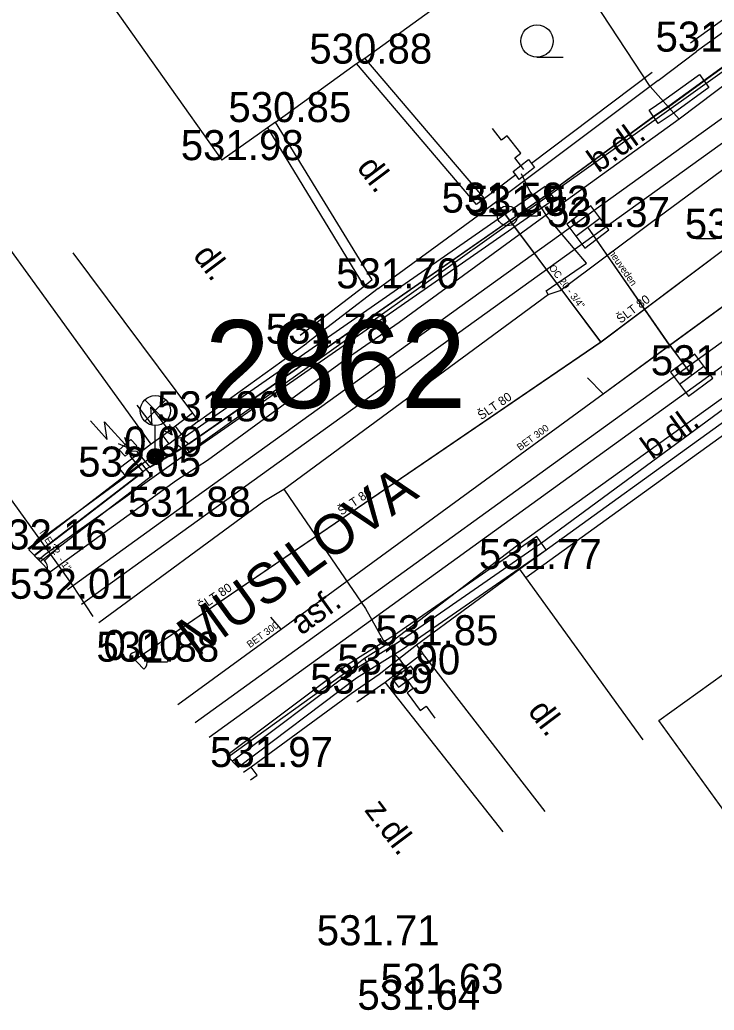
# Model space of a CAD drawing. Extents: x -668867 to -667827, y -1131943 to -1131019.
# Drawn here: x -668761.6 to -668744.27, y -1131425.65 to -1131400.93 of the extents above; entities that cross this region are included whole.
import ezdxf

# ---------------------------------------------------------------- set-up
doc = ezdxf.new("R2010")
doc.units = 0
for name, color, linetype in [('G_Bod_tecka', 7, 'Continuous'), ('G_Bod_vyska', 7, 'Continuous'), ('G_Budovy_Objekty', 7, 'Continuous'), ('G_Budovy_vstupy', 7, 'Continuous'), ('G_Cesty_Schody', 7, 'Continuous'), ('G_Objekty_technicke', 7, 'Continuous'), ('G_Plochy_zpevnene', 7, 'Continuous'), ('G_Ploty', 7, 'Continuous'), ('G_Ploty_vstupy', 7, 'Continuous'), ('G_Popisy_Nazvy', 7, 'Continuous'), ('G_Popisy_povrchu', 7, 'Continuous'), ('G_Site-kanalizace', 7, 'Continuous'), ('G_Site-plynovod', 7, 'Continuous'), ('G_Site-Rozvadece', 7, 'Continuous'), ('G_Site-vodovod', 7, 'Continuous'), ('G_Z_CHRANICKA-TEPLOVOD_kotovane', 7, 'Continuous'), ('G_Z_ELsilove_podz_kotovane', 7, 'Continuous'), ('G_Z_KANAL_podz_kotovane', 7, 'Continuous'), ('G_Z_PLYNY_podz_geodeticky', 7, 'Continuous'), ('G_Z_SPOJE_podz_geodeticky', 7, 'Continuous'), ('G_Z_SPOJE_podz_kotovane', 7, 'Continuous'), ('G_Z_SPOJE_podz_priblizne', 7, 'Continuous'), ('G_Z_VODA_podz_kotovane', 7, 'Continuous'), ('G_Zelen-Znacky', 7, 'Continuous'), ('Vrstva 1', 7, 'Continuous'), ('Vrstva 10', 7, 'Continuous'), ('Vrstva 13', 7, 'Continuous'), ('Vrstva 17', 7, 'Continuous'), ('Vrstva 26', 7, 'Continuous'), ('Vrstva 3', 7, 'Continuous'), ('Vrstva 4', 7, 'Continuous'), ('Vrstva 6', 7, 'Continuous')]:
    doc.layers.add(name, color=color, linetype=linetype)

msp = doc.modelspace()

# ---------------------------------------------------------------- linework, layer by layer
at = {"layer": 'G_Bod_tecka'}
for p, q in [((-668744.71, -1131401.72), (-668744.71, -1131401.72)), ((-668753.2, -1131402.02), (-668753.2, -1131402.02)), ((-668755.22, -1131403.48), (-668755.22, -1131403.48)), ((-668756.56, -1131404.43), (-668756.56, -1131404.43)), ((-668750.06, -1131405.74), (-668750.06, -1131405.74)), ((-668749.43, -1131405.82), (-668749.43, -1131405.82)), ((-668747.42, -1131406.1), (-668747.42, -1131406.1)), ((-668752.66, -1131407.63), (-668752.66, -1131407.63)), ((-668754.44, -1131409.01), (-668754.44, -1131409.01)), ((-668744.83, -1131409.8), (-668744.83, -1131409.8)), ((-668757.14, -1131410.95), (-668757.14, -1131410.95)), ((-668758.22, -1131411.83), (-668758.22, -1131411.83)), ((-668758.96, -1131412.33), (-668758.96, -1131412.33)), ((-668757.89, -1131413.33), (-668757.89, -1131413.33)), ((-668749.12, -1131414.64), (-668749.12, -1131414.64)), ((-668751.7, -1131416.54), (-668751.7, -1131416.54)), ((-668758.67, -1131416.95), (-668758.67, -1131416.95)), ((-668752.63, -1131417.27), (-668752.63, -1131417.27)), ((-668753.33, -1131417.75), (-668753.33, -1131417.75)), ((-668755.83, -1131419.58), (-668755.83, -1131419.58))]:
    msp.add_line(p, q, dxfattribs=at)
at = {"layer": 'G_Budovy_Objekty'}
for p, q in [((-668752.99, -1131401.88), (-668748.48, -1131398.62)), ((-668759.45, -1131400.35), (-668756.56, -1131404.43)), ((-668753.2, -1131402.02), (-668752.99, -1131401.88)), ((-668755.42, -1131403.62), (-668756.56, -1131404.43)), ((-668755.22, -1131403.48), (-668755.42, -1131403.62)), ((-668745.65, -1131418.42), (-668737.61, -1131412.62)), ((-668742.72, -1131422.48), (-668745.65, -1131418.42))]:
    msp.add_line(p, q, dxfattribs=at)
at = {"layer": 'G_Budovy_vstupy'}
msp.add_line((-668755.22, -1131403.48), (-668753.2, -1131402.02), dxfattribs=at)
at = {"layer": 'G_Cesty_Schody'}
for p, q in [((-668715.28, -1131383.29), (-668757.59, -1131413.74)), ((-668757.224, -1131418.469), (-668740.12, -1131406.11)), ((-668757.59, -1131413.74), (-668760.062, -1131415.52))]:
    msp.add_line(p, q, dxfattribs=at)
at = {"layer": 'G_Objekty_technicke'}
for p, q in [((-668758.485, -1131410.415), (-668757.955, -1131410.945)), ((-668758.485, -1131410.945), (-668757.955, -1131410.415)), ((-668758.22, -1131411.83), (-668758.22, -1131411.055))]:
    msp.add_line(p, q, dxfattribs=at)
for centre, radius in [((-668758.22, -1131410.68), 0.375), ((-668758.22, -1131411.83), 0.2), ((-668758.22, -1131411.83), 0.18), ((-668758.22, -1131411.83), 0.16), ((-668758.22, -1131411.83), 0.14), ((-668758.22, -1131411.83), 0.12), ((-668758.22, -1131411.83), 0.1), ((-668758.22, -1131411.83), 0.08), ((-668758.22, -1131411.83), 0.06), ((-668758.22, -1131411.83), 0.04), ((-668758.22, -1131411.83), 0.02)]:
    msp.add_circle(centre, radius, dxfattribs=at)
at = {"layer": 'G_Plochy_zpevnene'}
for p, q in [((-668715.57, -1131382.88), (-668757.89, -1131413.33)), ((-668750, -1131405.39), (-668752.99, -1131401.88)), ((-668750.2, -1131405.54), (-668753.2, -1131402.02)), ((-668755.42, -1131403.62), (-668753.01, -1131407.58)), ((-668752.81, -1131407.42), (-668755.22, -1131403.48)), ((-668760.28, -1131406.74), (-668757.29, -1131410.75)), ((-668757.89, -1131413.33), (-668760.415, -1131415.153)), ((-668746.04, -1131418.9), (-668748.97, -1131414.85)), ((-668748.49, -1131420.69), (-668751.55, -1131416.74))]:
    msp.add_line(p, q, dxfattribs=at)
msp.add_lwpolyline([(-668756.873, -1131418.834), (-668739.83, -1131406.51)], dxfattribs=at)
at = {"layer": 'G_Ploty'}
for p, q in [((-668742.28, -1131399.65), (-668744.86, -1131401.51)), ((-668742.13, -1131399.86), (-668744.71, -1131401.72)), ((-668745.82, -1131402.24), (-668748.83, -1131404.51)), ((-668745.67, -1131402.44), (-668750.06, -1131405.74)), ((-668749.22, -1131404.8), (-668750, -1131405.39)), ((-668750, -1131405.39), (-668750.2, -1131405.54)), ((-668738.93, -1131407.28), (-668749.12, -1131414.64)), ((-668753.01, -1131407.58), (-668754.6, -1131408.81)), ((-668752.81, -1131407.42), (-668753.01, -1131407.58)), ((-668748.97, -1131414.85), (-668738.78, -1131407.48)), ((-668752.66, -1131407.63), (-668754.44, -1131409)), ((-668757.29, -1131410.75), (-668757.72, -1131411.07)), ((-668757.29, -1131410.75), (-668757.14, -1131410.95)), ((-668757.14, -1131410.95), (-668757.57, -1131411.27)), ((-668758.32, -1131411.52), (-668759.12, -1131412.13)), ((-668757.88, -1131411.51), (-668758.96, -1131412.33)), ((-668758.03, -1131411.31), (-668758.32, -1131411.52)), ((-668759.12, -1131412.13), (-668758.96, -1131412.33)), ((-668748.97, -1131414.85), (-668749.12, -1131414.64)), ((-668751.7, -1131416.54), (-668752.63, -1131417.27)), ((-668752.48, -1131417.46), (-668751.55, -1131416.74)), ((-668751.7, -1131416.54), (-668751.55, -1131416.74)), ((-668752.63, -1131417.27), (-668753.33, -1131417.75)), ((-668753.19, -1131417.95), (-668752.48, -1131417.46)), ((-668749.54, -1131421.2), (-668752.48, -1131417.46)), ((-668755.83, -1131419.58), (-668756.02, -1131419.72)), ((-668755.68, -1131419.78), (-668755.83, -1131419.58)), ((-668755.844, -1131419.903), (-668755.68, -1131419.78))]:
    msp.add_line(p, q, dxfattribs=at)
msp.add_lwpolyline([(-668758.32, -1131411.52), (-668771.53, -1131393.27), (-668772.95, -1131391.33)], dxfattribs=at)
at = {"layer": 'G_Ploty_vstupy'}
for p, q in [((-668745.67, -1131402.44), (-668744.71, -1131401.72)), ((-668752.66, -1131407.63), (-668750.06, -1131405.74)), ((-668757.14, -1131410.95), (-668754.44, -1131409)), ((-668761.405, -1131414.124), (-668758.96, -1131412.33)), ((-668749.12, -1131414.64), (-668751.7, -1131416.54)), ((-668753.33, -1131417.75), (-668755.83, -1131419.58))]:
    msp.add_line(p, q, dxfattribs=at)
at = {"layer": 'G_Site-kanalizace'}
for p, q in [((-668747.72, -1131406.325), (-668747.121, -1131405.874)), ((-668745.131, -1131410.024), (-668744.53, -1131409.575))]:
    msp.add_line(p, q, dxfattribs=at)
for points in [[(-668747.495, -1131406.624), (-668746.896, -1131406.173), (-668747.347, -1131405.574), (-668747.946, -1131406.025)], [(-668744.907, -1131410.324), (-668744.306, -1131409.875), (-668744.755, -1131409.274), (-668745.356, -1131409.723)]]:
    msp.add_lwpolyline(points, close=True, dxfattribs=at)
at = {"layer": 'G_Site-plynovod'}
for p, q in [((-668760.983, -1131414.432), (-668760.629, -1131414.079)), ((-668761.178, -1131414.36), (-668760.911, -1131414.637))]:
    msp.add_line(p, q, dxfattribs=at)
msp.add_arc((-668761.16, -1131414.61), 0.25, 353.6072, 94.1904, dxfattribs=at)
at = {"layer": 'G_Site-Rozvadece'}
for p, q in [((-668758.68, -1131410.544), (-668758.302, -1131411.043)), ((-668758.302, -1131411.043), (-668758.329, -1131410.593)), ((-668758.329, -1131410.593), (-668757.8, -1131411.29)), ((-668759.838, -1131410.939), (-668759.42, -1131411.405)), ((-668759.42, -1131411.405), (-668759.485, -1131410.959)), ((-668759.485, -1131410.959), (-668758.9, -1131411.61)), ((-668757.8, -1131411.29), (-668757.861, -1131411.028)), ((-668758.036, -1131411.161), (-668757.8, -1131411.29)), ((-668759.146, -1131411.501), (-668758.9, -1131411.61)), ((-668758.9, -1131411.61), (-668758.982, -1131411.354))]:
    msp.add_line(p, q, dxfattribs=at)
for points in [[(-668749.02, -1131404.66), (-668749.244, -1131404.368), (-668749.099, -1131404.257), (-668749.435, -1131403.819), (-668749.581, -1131403.93), (-668749.806, -1131403.639)], [(-668748.9, -1131404.41), (-668748.83, -1131404.51), (-668748.75, -1131404.61), (-668749.14, -1131404.91), (-668749.22, -1131404.8), (-668749.29, -1131404.71), (-668748.9, -1131404.41)], [(-668751.84, -1131417.06), (-668752.3, -1131417.39), (-668752.15, -1131417.59), (-668751.7, -1131417.26), (-668751.84, -1131417.06)], [(-668752, -1131417.32), (-668751.784, -1131417.618), (-668751.931, -1131417.726), (-668751.605, -1131418.171), (-668751.457, -1131418.064), (-668751.239, -1131418.36)]]:
    msp.add_lwpolyline(points, dxfattribs=at)
for points in [[(-668758.03, -1131411.31), (-668757.88, -1131411.51), (-668757.57, -1131411.27), (-668757.72, -1131411.07)], [(-668758.68, -1131411.56), (-668758.83, -1131411.4), (-668759.12, -1131411.66), (-668758.97, -1131411.82)]]:
    msp.add_lwpolyline(points, close=True, dxfattribs=at)
at = {"layer": 'G_Site-vodovod'}
for p, q in [((-668749.68, -1131405.82), (-668750.18, -1131405.82)), ((-668749.18, -1131405.82), (-668748.68, -1131405.82)), ((-668744.23, -1131406.39), (-668744.73, -1131406.39)), ((-668758.851, -1131416.778), (-668758.505, -1131417.138)), ((-668758.42, -1131416.95), (-668757.92, -1131416.95))]:
    msp.add_line(p, q, dxfattribs=at)
msp.add_circle((-668749.43, -1131405.82), 0.25, dxfattribs=at)
msp.add_arc((-668758.67, -1131416.95), 0.25, 311.3415, 136.4561, dxfattribs=at)
at = {"layer": 'G_Z_CHRANICKA-TEPLOVOD_kotovane'}
for p, q in [((-668761.375, -1131414.156), (-668761.096, -1131414.446)), ((-668756.434, -1131419.29), (-668756.155, -1131419.58))]:
    msp.add_line(p, q, dxfattribs=at)
for points in [[(-668745.892, -1131403.184), (-668745.525, -1131402.936), (-668744.638, -1131402.288), (-668744.402, -1131402.612), (-668745.295, -1131403.264), (-668745.668, -1131403.516)], [(-668757.584, -1131411.406), (-668748.484, -1131405.076), (-668748.256, -1131405.404), (-668757.356, -1131411.734)]]:
    msp.add_lwpolyline(points, close=True, dxfattribs=at)
for points in [[(-668761.096, -1131414.446), (-668758.318, -1131412.309), (-668758.562, -1131411.991), (-668761.375, -1131414.156)], [(-668756.155, -1131419.58), (-668753.197, -1131417.355), (-668752.05, -1131416.637), (-668748.466, -1131414.155), (-668748.694, -1131413.826), (-668752.278, -1131416.308), (-668753.423, -1131417.025), (-668756.434, -1131419.29)]]:
    msp.add_lwpolyline(points, dxfattribs=at)
at = {"layer": 'G_Z_ELsilove_podz_kotovane'}
for points in [[(-668761.242, -1131414.294), (-668758.43, -1131412.13), (-668758.21, -1131412), (-668758.21, -1131411.81), (-668758.19, -1131411.82), (-668758, -1131411.87), (-668757.46, -1131411.55), (-668748.36, -1131405.23), (-668745.77, -1131403.32), (-668745.4, -1131403.07), (-668741.67, -1131400.37), (-668741.88, -1131399.87), (-668741.89, -1131399.85), (-668741.49, -1131400.23), (-668733.81, -1131394.78), (-668733.29, -1131394.3), (-668731.24, -1131392.77), (-668725.68, -1131388.86), (-668725.4, -1131388.62), (-668725.61, -1131388.18), (-668725.61, -1131388.17), (-668725.24, -1131388.44), (-668724.41, -1131387.87), (-668723.31, -1131387.13)], [(-668761.235, -1131414.301), (-668758.52, -1131412.211), (-668758.84, -1131411.823), (-668758.819, -1131411.69), (-668758.686, -1131411.695), (-668758.353, -1131412.098), (-668757.561, -1131411.625), (-668757.704, -1131411.512), (-668757.71, -1131411.38), (-668757.58, -1131411.356), (-668757.384, -1131411.51), (-668748.37, -1131405.24), (-668745.78, -1131403.35), (-668745.41, -1131403.1), (-668744.52, -1131402.45), (-668741.6, -1131400.33), (-668733.83, -1131394.81), (-668733.384, -1131394.398), (-668733.998, -1131393.619)], [(-668731.62, -1131401.66), (-668737.627, -1131406.079), (-668737.458, -1131406.515), (-668737.52, -1131406.63), (-668737.644, -1131406.587), (-668737.794, -1131406.2), (-668743.69, -1131410.39), (-668748.58, -1131413.99), (-668752.16, -1131416.47), (-668753.31, -1131417.19), (-668756.295, -1131419.435)]]:
    msp.add_lwpolyline(points, dxfattribs=at)
at = {"layer": 'G_Z_KANAL_podz_kotovane'}
for p, q in [((-668745.38, -1131409.05), (-668747.42, -1131406.1)), ((-668745.38, -1131409.05), (-668744.83, -1131409.8)), ((-668747.04, -1131410.26), (-668747.43, -1131409.86)), ((-668755.08, -1131416.14), (-668755.34, -1131415.84))]:
    msp.add_line(p, q, dxfattribs=at)
msp.add_lwpolyline([(-668757.657, -1131418.02), (-668755.08, -1131416.14), (-668747.04, -1131410.26), (-668745.38, -1131409.05), (-668739.79, -1131404.97), (-668739.44, -1131404.71), (-668738.45, -1131403.99), (-668736.72, -1131402.73)], dxfattribs=at)
at = {"layer": 'G_Z_PLYNY_podz_geodeticky'}
for points in [[(-668759.629, -1131415.97), (-668755.51, -1131412.94), (-668755.01, -1131412.64), (-668748.41, -1131407.78), (-668748.11, -1131407.68), (-668745.83, -1131405.98), (-668738.65, -1131400.68), (-668735.63, -1131398.55), (-668733.62, -1131397.14), (-668728.96, -1131393.74)], [(-668748.41, -1131407.78), (-668748.46, -1131407.69), (-668747.46, -1131407), (-668748.43, -1131405.85), (-668748.68, -1131405.46), (-668748.86, -1131405.21), (-668748.94, -1131405.07), (-668749.08, -1131404.77)], [(-668755.01, -1131412.64), (-668754.87, -1131412.85), (-668752.97, -1131415.62), (-668752.54, -1131416.4), (-668752.39, -1131416.52), (-668752.26, -1131416.75), (-668752.16, -1131416.85), (-668751.89, -1131417.21)]]:
    msp.add_lwpolyline(points, dxfattribs=at)
at = {"layer": 'G_Z_SPOJE_podz_geodeticky'}
for points in [[(-668761.136, -1131414.404), (-668760.97, -1131414.27), (-668743.52, -1131401.83), (-668739.36, -1131399.26), (-668730.57, -1131392.83), (-668727.43, -1131390.78)], [(-668733.82, -1131395.31), (-668737.51, -1131397.91), (-668738.58, -1131398.79), (-668743.79, -1131402.38), (-668745.14, -1131403.41)], [(-668745.14, -1131403.41), (-668745.87, -1131402.59), (-668748.47, -1131398.62)], [(-668745.14, -1131403.41), (-668748.61, -1131405.91), (-668752.13, -1131408.48), (-668753.42, -1131409.37), (-668756.92, -1131411.93), (-668757.69, -1131412.43), (-668760.84, -1131414.711)], [(-668753, -1131416.86), (-668752.23, -1131416.38), (-668749.2, -1131414.06), (-668740.61, -1131407.88)], [(-668756.404, -1131419.322), (-668753.35, -1131417.13), (-668753, -1131416.86)], [(-668753, -1131416.86), (-668752.87, -1131417.13)]]:
    msp.add_lwpolyline(points, dxfattribs=at)
at = {"layer": 'G_Z_SPOJE_podz_kotovane'}
for points in [[(-668745.14, -1131403.41), (-668745.87, -1131402.59), (-668748.47, -1131398.62)], [(-668753, -1131416.86), (-668752.23, -1131416.38), (-668749.2, -1131414.06), (-668740.61, -1131407.88)], [(-668756.404, -1131419.322), (-668753.35, -1131417.13), (-668753, -1131416.86)], [(-668753, -1131416.86), (-668752.87, -1131417.13)]]:
    msp.add_lwpolyline(points, dxfattribs=at)
at = {"layer": 'G_Z_SPOJE_podz_priblizne'}
for points in [[(-668761.136, -1131414.404), (-668760.97, -1131414.27), (-668743.52, -1131401.83), (-668739.36, -1131399.26), (-668730.57, -1131392.83), (-668727.43, -1131390.78)], [(-668745.14, -1131403.41), (-668745.87, -1131402.59), (-668748.47, -1131398.62)], [(-668753, -1131416.86), (-668752.23, -1131416.38), (-668749.2, -1131414.06), (-668740.61, -1131407.88)], [(-668756.404, -1131419.322), (-668753.35, -1131417.13), (-668753, -1131416.86)], [(-668753, -1131416.86), (-668752.87, -1131417.13)]]:
    msp.add_lwpolyline(points, dxfattribs=at)
at = {"layer": 'G_Z_VODA_podz_kotovane'}
for points in [[(-668612.84, -1131311.89), (-668613.52, -1131312.39), (-668639.15, -1131330.75), (-668643.74, -1131334.04), (-668659.28, -1131345.16), (-668663.57, -1131348.23), (-668667.68, -1131351.59), (-668680.32, -1131360.39), (-668682.77, -1131361.98), (-668694.38, -1131370.3), (-668700.33, -1131374.56), (-668716.2, -1131385.93), (-668719.87, -1131388.55), (-668728.66, -1131395.15), (-668734.59, -1131399.59), (-668743.8, -1131406.5), (-668743.96, -1131406.62), (-668747.09, -1131408.97), (-668758.727, -1131416.908)], [(-668759.768, -1131415.825), (-668760.3, -1131415.02), (-668760.68, -1131414.48), (-668763.06, -1131411.19), (-668764.77, -1131409.68), (-668764.89, -1131409.57), (-668765.23, -1131409.29), (-668766.99, -1131406.49), (-668769.72, -1131402.66), (-668770.07, -1131402.28), (-668771.35, -1131401.48), (-668772.29, -1131401.79), (-668772.858, -1131402.222)], [(-668747.09, -1131408.97), (-668749.5, -1131405.76), (-668749.71, -1131405.48)]]:
    msp.add_lwpolyline(points, dxfattribs=at)
at = {"layer": 'G_Zelen-Znacky'}
msp.add_line((-668748.692, -1131401.86), (-668748.042, -1131401.857), dxfattribs=at)
msp.add_circle((-668748.692, -1131401.457), 0.403, dxfattribs=at)
at = {"layer": 'Vrstva 1'}
msp.add_line((-668758.19, -1131411.82), (-668758.19, -1131411.82), dxfattribs=at)
at = {"layer": 'Vrstva 10'}
msp.add_lwpolyline([(-668757.658, -1131418.018), (-668755.082, -1131416.137), (-668747.039, -1131410.263), (-668745.375, -1131409.048), (-668739.787, -1131404.966), (-668739.44, -1131404.713), (-668738.446, -1131403.987), (-668736.723, -1131402.729)], dxfattribs=at)
at = {"layer": 'Vrstva 13'}
for p, q in [((-668745.375, -1131409.048), (-668747.421, -1131406.099)), ((-668745.375, -1131409.048), (-668744.831, -1131409.799)), ((-668747.039, -1131410.263), (-668747.433, -1131409.861)), ((-668755.082, -1131416.137), (-668755.338, -1131415.838))]:
    msp.add_line(p, q, dxfattribs=at)
at = {"layer": 'Vrstva 17'}
for p, q in [((-668745.4, -1131403.07), (-668741.67, -1131400.37)), ((-668745.77, -1131403.32), (-668745.4, -1131403.07)), ((-668748.36, -1131405.23), (-668745.77, -1131403.32)), ((-668757.46, -1131411.55), (-668748.36, -1131405.23)), ((-668758, -1131411.87), (-668757.46, -1131411.55)), ((-668758.43, -1131412.13), (-668758.21, -1131412)), ((-668758.21, -1131412), (-668758.21, -1131411.81)), ((-668758.21, -1131411.81), (-668758.19, -1131411.82)), ((-668758.19, -1131411.82), (-668758, -1131411.87)), ((-668761.242, -1131414.294), (-668758.43, -1131412.13))]:
    msp.add_line(p, q, dxfattribs=at)
at = {"layer": 'Vrstva 26'}
for points in [[(-668612.843, -1131311.885), (-668613.516, -1131312.393), (-668639.148, -1131330.746), (-668643.745, -1131334.037), (-668659.276, -1131345.158), (-668663.568, -1131348.231), (-668667.684, -1131351.593), (-668680.32, -1131360.39), (-668682.771, -1131361.982), (-668694.383, -1131370.3), (-668700.33, -1131374.561), (-668716.198, -1131385.926), (-668719.869, -1131388.555), (-668728.661, -1131395.148), (-668734.589, -1131399.593), (-668743.804, -1131406.503), (-668743.957, -1131406.618), (-668747.094, -1131408.971), (-668758.727, -1131416.908)], [(-668759.768, -1131415.825), (-668760.3, -1131415.02), (-668760.68, -1131414.48), (-668763.06, -1131411.19), (-668764.77, -1131409.68), (-668764.89, -1131409.57), (-668765.23, -1131409.29), (-668766.99, -1131406.49), (-668769.72, -1131402.66), (-668770.07, -1131402.28), (-668771.35, -1131401.48), (-668772.29, -1131401.79), (-668772.858, -1131402.222)], [(-668747.094, -1131408.971), (-668749.498, -1131405.765), (-668749.712, -1131405.48)]]:
    msp.add_lwpolyline(points, dxfattribs=at)
at = {"layer": 'Vrstva 6'}
msp.add_line((-668749.498, -1131405.765), (-668749.498, -1131405.765), dxfattribs=at)

# ---------------------------------------------------------------- texts
at = {"layer": 'G_Bod_vyska'}
for s, p in [('531.37', (-668745.732, -1131401.72)), ('530.88', (-668754.376, -1131402.02)), ('530.85', (-668756.396, -1131403.48)), ('531.98', (-668757.584, -1131404.43)), ('531.59', (-668751.074, -1131405.74)), ('531.52', (-668750.452, -1131405.82)), ('531.37', (-668748.442, -1131406.1)), ('531.25', (-668745.002, -1131406.39)), ('531.70', (-668753.704, -1131407.63)), ('531.78', (-668755.462, -1131409.01)), ('531.27', (-668745.852, -1131409.8)), ('531.86', (-668758.176, -1131410.95)), ('0.00', (-668759, -1131411.83)), ('532.05', (-668760.146, -1131412.33)), ('531.88', (-668758.902, -1131413.33)), ('532.16', (-668762.476, -1131414.15)), ('531.77', (-668750.142, -1131414.64)), ('532.01', (-668761.854, -1131415.38)), ('531.85', (-668752.722, -1131416.54)), ('531.88', (-668759.692, -1131416.95)), ('0.00', (-668759.517, -1131416.91)), ('531.90', (-668753.676, -1131417.27)), ('531.89', (-668754.354, -1131417.75)), ('531.97', (-668756.854, -1131419.58)), ('531.71', (-668754.191, -1131424.03)), ('531.63', (-668752.596, -1131425.24)), ('531.64', (-668753.176, -1131425.64))]:
    msp.add_text(s, height=0.75, dxfattribs=at).set_placement(p)
at = {"layer": 'G_Popisy_Nazvy'}
msp.add_text('MUSILOVA', height=1, rotation=35.8584, dxfattribs=at).set_placement((-668757.2, -1131416.866))
at = {"layer": 'G_Popisy_povrchu'}
for s, rotation, p in [('b.dl.', 35.7337, (-668747.163, -1131404.76)), ('dl.', 307.0121, (-668753.208, -1131404.617)), ('dl.', 307.0121, (-668757.298, -1131406.817)), ('b.dl.', 35.8584, (-668745.821, -1131411.923)), ('asf.', 35.8584, (-668754.577, -1131416.305)), ('dl.', 307.0121, (-668748.938, -1131418.187)), ('z.dl.', 307.0121, (-668753.018, -1131420.658))]:
    msp.add_text(s, height=0.6, rotation=rotation, dxfattribs=at).set_placement(p)
at = {"layer": 'Vrstva 3'}
for s, rotation, p in [('neuveden', 304.7702, (-668746.912, -1131406.74)), ('BET 300', 36.1391, (-668749.115, -1131411.692)), ('BET 300', 36.1667, (-668755.857, -1131416.615))]:
    msp.add_text(s, height=0.1755, rotation=rotation, dxfattribs=at).set_placement(p)
at = {"layer": 'Vrstva 4'}
for s, height, rotation, p in [('OC 20 - 3/4"', 0.17551, 306.8406, (-668748.405, -1131407.119)), ('ŠLT 80', 0.2194, 36.8699, (-668746.606, -1131408.517)), ('ŠLT 80', 0.2194, 34.3405, (-668750.08, -1131410.923)), ('ŠLT 80', 0.2194, 34.3265, (-668753.573, -1131413.306)), ('lPE 32  - 1"', 0.17551, 304.5285, (-668761.119, -1131413.732)), ('ŠLT 80', 0.2194, 34.3405, (-668757.067, -1131415.689))]:
    msp.add_text(s, height=height, rotation=rotation, dxfattribs=at).set_placement(p)
msp.add_text('2862', height=2.1939, dxfattribs=at).set_placement((-668756.987, -1131410.618))

doc.saveas('drawing.dxf')
